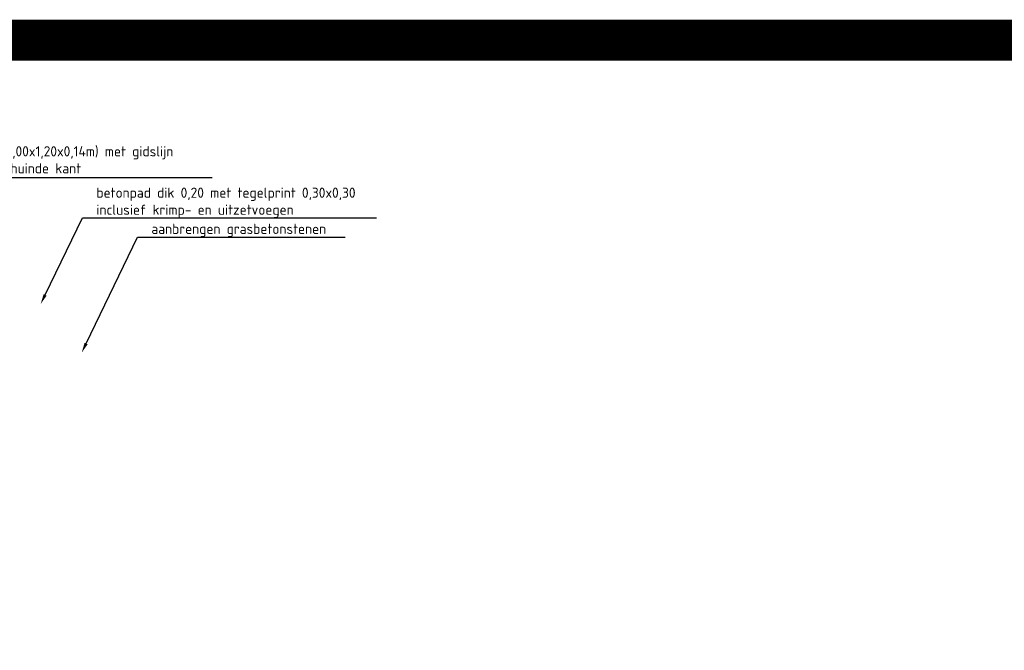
# Model space of a CAD drawing. Header units: metres. Extents: x -699 to 2316, y -1199 to 781.
# Tile 565 of 593: x 1179 to 1203, y -188 to -172. Entities that reach past the tile are written whole.
import ezdxf
from ezdxf import colors
from ezdxf.entities.mleader import LeaderData, LeaderLine
from ezdxf.math import Vec2, Vec3

# ---------------------------------------------------------------- set-up
doc = ezdxf.new("R2010")
doc.units = ezdxf.units.M
doc.layers.add('X-XX-AL-T25', color=7, linetype='Continuous', lineweight=25)
doc.layers.add('X-XX-AL-TEKENBLAD_VIEWPORT-G', color=7, linetype='Continuous', lineweight=18, plot=False)
doc.styles.add('NLCS-ISO-M100-T25', font='NLCS-ISO.ttf', dxfattribs={"height": 0.25})

msp = doc.modelspace()

# ---------------------------------------------------------------- linework, layer by layer
at = {"layer": 'X-XX-AL-TEKENBLAD_VIEWPORT-G', "color": 3, "const_width": 1}
msp.add_lwpolyline([(1113.6885, -298.1762), (1219.9582, -298.1762), (1219.9582, -172.9742), (1113.6885, -172.9742)], close=True, dxfattribs=at)

# ---------------------------------------------------------------- leaders
at = {"layer": 'X-XX-AL-T25'}
ml = msp.add_multileader_mtext('Standard', dxfattribs=at)
ml.set_content('Leicon busperronplaat (3,00x1,20x0,14m) met gidslijn\\Pentree-plaat met afgeschuinde kant', color=256, style='NLCS-ISO-M100-T25')
ml.set_leader_properties(color=256, linetype='ByLayer', lineweight=-1)
ml.build(insert=Vec2(0, 0))
ml.multileader.update_dxf_attribs({"text_left_attachment_type": 5, "text_right_attachment_type": 5, "dogleg_length": 0.25, "arrow_head_size": 0.25})
ctx = ml.context
ctx.base_point, ctx.char_height, ctx.arrow_head_size, ctx.landing_gap_size, ctx.plane_origin = Vec3(1174.9492, -176.3345), 0.25, 0.25, 0.09, Vec3(2111.2729, 66.089)
ctx.left_attachment, ctx.right_attachment = 5, 5
notes = []
notes.append((ctx, [(1, (1, 1, 0), (1174.6992, -176.3345), (1, 0), 0.25, [(0, [(1173.972, -179.4216)], 0, [])])]))
ctx.mtext.insert, ctx.mtext.flow_direction = Vec3(1175.0392, -175.5679), 5
ml = msp.add_multileader_mtext('Standard', dxfattribs=at)
ml.set_content('betonpad dik 0,20 met tegelprint 0,30x0,30\\Pinclusief krimp- en uitzetvoegen', color=256, style='NLCS-ISO-M100-T25')
ml.set_leader_properties(color=256, linetype='ByLayer', lineweight=-1)
ml.build(insert=Vec2(0, 0))
ml.multileader.update_dxf_attribs({"text_left_attachment_type": 5, "text_right_attachment_type": 5, "dogleg_length": 0.25, "arrow_head_size": 0.25})
ctx = ml.context
ctx.base_point, ctx.char_height, ctx.arrow_head_size, ctx.landing_gap_size, ctx.plane_origin = Vec3(1180.6964, -177.3226), 0.25, 0.25, 0.09, Vec3(237.5863, 61.3714)
ctx.left_attachment, ctx.right_attachment = 5, 5
notes.append((ctx, [(0, (1, 1, 0), (1180.4464, -177.3226), (1, 0), 0.25, [(0, [(1179.4214, -179.4301)], 0, [])])]))
ctx.mtext.insert, ctx.mtext.flow_direction = Vec3(1180.7864, -176.581), 5
ml = msp.add_multileader_mtext('Standard', dxfattribs=at)
ml.set_content('aanbrengen grasbetonstenen', color=256, style='NLCS-ISO-M100-T25')
ml.set_leader_properties(color=256, linetype='ByLayer', lineweight=-1)
ml.build(insert=Vec2(0, 0))
ml.multileader.update_dxf_attribs({"text_left_attachment_type": 5, "text_right_attachment_type": 5, "dogleg_length": 0.25, "arrow_head_size": 0.25})
ctx = ml.context
ctx.base_point, ctx.char_height, ctx.arrow_head_size, ctx.landing_gap_size, ctx.plane_origin = Vec3(1182.0426, -177.7908), 0.25, 0.25, 0.09, Vec3(244.4925, 63.4719)
ctx.left_attachment, ctx.right_attachment = 5, 5
notes.append((ctx, [(0, (1, 1, 0), (1181.7926, -177.7908), (1, 0), 0.25, [(0, [(1180.426, -180.6206)], 0, [])])]))
ctx.mtext.insert, ctx.mtext.flow_direction = Vec3(1182.1326, -177.4658), 5
for ctx, leaders in notes:
    for number, flags, end, landing, length, lines in leaders:
        leader = LeaderData()
        leader.index, (leader.has_last_leader_line, leader.has_dogleg_vector, leader.attachment_direction) = number, flags
        leader.last_leader_point, leader.dogleg_vector, leader.dogleg_length = Vec3(end), Vec3(landing), length
        for number, points, colour, breaks in lines:
            line = LeaderLine()
            line.index, line.vertices, line.color, line.breaks = number, Vec3.list(points), colors.encode_raw_color(colour), breaks
            leader.lines.append(line)
        ctx.leaders.append(leader)

doc.saveas('drawing.dxf')
